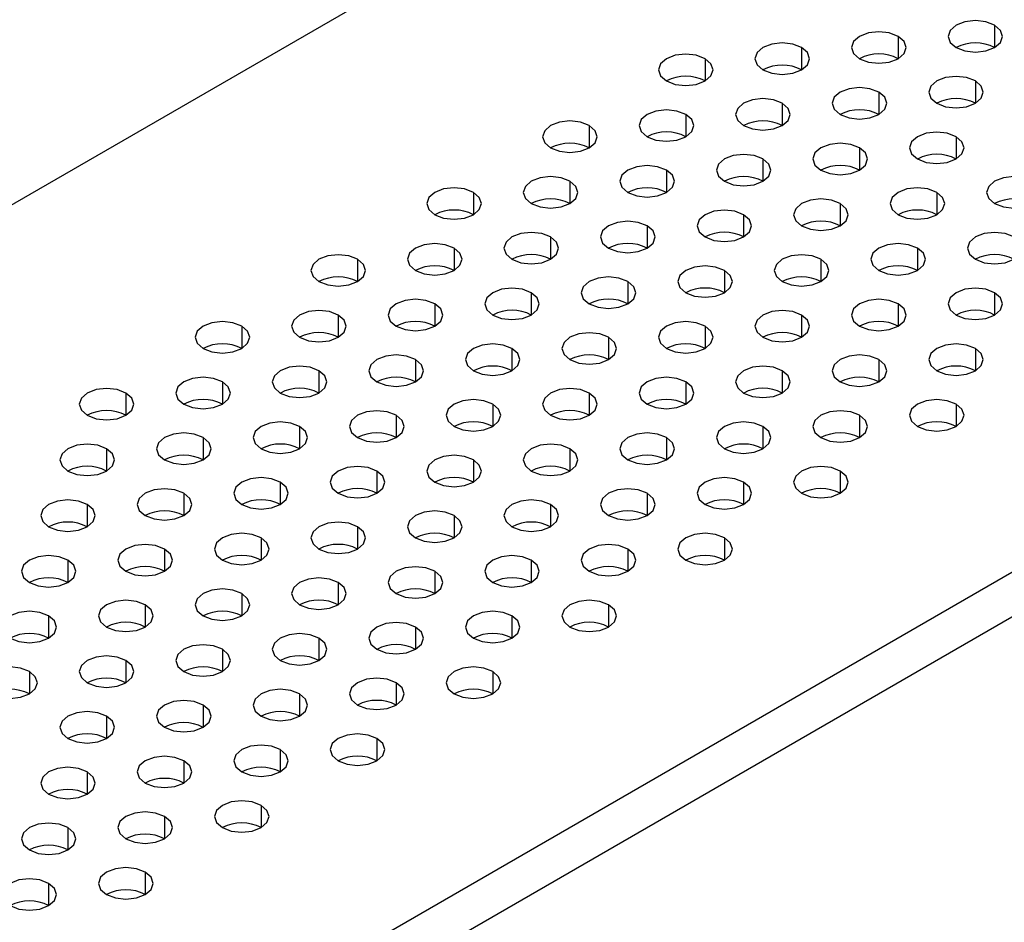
# Model space of a CAD drawing. Header units: millimetres. Extents: x 0 to 1118, y 0 to 864.
# Tile 277 of 438: x 961.04 to 964.65, y 676.1 to 679.4. Entities that reach past the tile are written whole.
import ezdxf

# ---------------------------------------------------------------- set-up
doc = ezdxf.new("R2010")
doc.units = ezdxf.units.MM

msp = doc.modelspace()

# ---------------------------------------------------------------- linework, layer by layer
at = {"color": 7, "linetype": 'Continuous', "lineweight": 25}
for p, q in [((1011.1121, 707.645), (936.1588, 664.3754)), ((1014.0395, 705.8734), (939.2276, 662.6854)), ((1014.1102, 705.7509), (939.2983, 662.5629))]:
    msp.add_line(p, q, dxfattribs=at)
at = {"color": 8, "linetype": 'Continuous', "lineweight": 25}
for p, q in [((964.6128, 679.381), (964.6128, 679.2993)), ((964.2592, 679.3401), (964.2592, 679.2585)), ((963.9057, 679.2993), (963.9057, 679.2177)), ((963.5521, 679.2585), (963.5521, 679.1769)), ((964.5421, 679.1769), (964.5421, 679.0952)), ((964.1885, 679.136), (964.1885, 679.0544)), ((963.835, 679.0952), (963.835, 679.0136)), ((963.4814, 679.0544), (963.4814, 678.9728)), ((963.1278, 679.0136), (963.1278, 678.9319)), ((964.4713, 678.9728), (964.4713, 678.8911)), ((964.1178, 678.9319), (964.1178, 678.8503)), ((963.7642, 678.8911), (963.7642, 678.8095)), ((963.4107, 678.8503), (963.4107, 678.7687)), ((963.0571, 678.8095), (963.0571, 678.7278)), ((962.7036, 678.7687), (962.7036, 678.687)), ((964.4006, 678.7687), (964.4006, 678.687)), ((964.0471, 678.7278), (964.0471, 678.6462)), ((963.6935, 678.687), (963.6935, 678.6054)), ((963.34, 678.6462), (963.34, 678.5646)), ((962.9864, 678.6054), (962.9864, 678.5237)), ((962.6329, 678.5646), (962.6329, 678.4829)), ((964.3299, 678.5646), (964.3299, 678.4829)), ((962.2793, 678.5237), (962.2793, 678.4421)), ((963.9764, 678.5237), (963.9764, 678.4421)), ((963.6228, 678.4829), (963.6228, 678.4013)), ((963.2693, 678.4421), (963.2693, 678.3605)), ((962.9157, 678.4013), (962.9157, 678.3196)), ((964.6128, 678.4013), (964.6128, 678.3196)), ((962.5622, 678.3605), (962.5622, 678.2788)), ((964.2592, 678.3605), (964.2592, 678.2788)), ((962.2086, 678.3196), (962.2086, 678.238)), ((963.9057, 678.3196), (963.9057, 678.238)), ((961.8551, 678.2788), (961.8551, 678.1972)), ((963.5521, 678.2788), (963.5521, 678.1972)), ((963.1986, 678.238), (963.1986, 678.1563)), ((962.845, 678.1972), (962.845, 678.1155)), ((964.5421, 678.1972), (964.5421, 678.1155)), ((962.4914, 678.1563), (962.4914, 678.0747)), ((964.1885, 678.1563), (964.1885, 678.0747)), ((962.1379, 678.1155), (962.1379, 678.0339)), ((963.835, 678.1155), (963.835, 678.0339)), ((961.7843, 678.0747), (961.7843, 677.9931)), ((963.4814, 678.0747), (963.4814, 677.9931)), ((961.4308, 678.0339), (961.4308, 677.9522)), ((963.1278, 678.0339), (963.1278, 677.9522)), ((962.7743, 677.9931), (962.7743, 677.9114)), ((964.4713, 677.9931), (964.4713, 677.9114)), ((962.4207, 677.9522), (962.4207, 677.8706)), ((964.1178, 677.9522), (964.1178, 677.8706)), ((962.0672, 677.9114), (962.0672, 677.8298)), ((963.7642, 677.9114), (963.7642, 677.8298)), ((961.7136, 677.8706), (961.7136, 677.789)), ((963.4107, 677.8706), (963.4107, 677.789)), ((961.3601, 677.8298), (961.3601, 677.7481)), ((963.0571, 677.8298), (963.0571, 677.7481)), ((962.7036, 677.789), (962.7036, 677.7073)), ((962.35, 677.7481), (962.35, 677.6665)), ((964.0471, 677.7481), (964.0471, 677.6665)), ((961.9965, 677.7073), (961.9965, 677.6257)), ((963.6935, 677.7073), (963.6935, 677.6257)), ((961.6429, 677.6665), (961.6429, 677.5849)), ((963.34, 677.6665), (963.34, 677.5849)), ((961.2894, 677.6257), (961.2894, 677.544)), ((962.9864, 677.6257), (962.9864, 677.544)), ((962.6329, 677.5849), (962.6329, 677.5032)), ((962.2793, 677.544), (962.2793, 677.4624)), ((961.9258, 677.5032), (961.9258, 677.4216)), ((963.6228, 677.5032), (963.6228, 677.4216)), ((961.5722, 677.4624), (961.5722, 677.3808)), ((963.2693, 677.4624), (963.2693, 677.3808)), ((961.2187, 677.4216), (961.2187, 677.3399)), ((962.9157, 677.4216), (962.9157, 677.3399)), ((962.5622, 677.3808), (962.5622, 677.2991)), ((962.2086, 677.3399), (962.2086, 677.2583)), ((961.8551, 677.2991), (961.8551, 677.2175)), ((961.5015, 677.2583), (961.5015, 677.1767)), ((963.1986, 677.2583), (963.1986, 677.1767)), ((961.1479, 677.2175), (961.1479, 677.1358)), ((962.845, 677.2175), (962.845, 677.1358)), ((962.4914, 677.1767), (962.4914, 677.095)), ((962.1379, 677.1358), (962.1379, 677.0542)), ((961.7843, 677.095), (961.7843, 677.0134)), ((961.4308, 677.0542), (961.4308, 676.9726)), ((961.0772, 677.0134), (961.0772, 676.9317)), ((962.7743, 677.0134), (962.7743, 676.9317)), ((962.4207, 676.9726), (962.4207, 676.8909)), ((962.0672, 676.9317), (962.0672, 676.8501)), ((961.7136, 676.8909), (961.7136, 676.8093)), ((961.3601, 676.8501), (961.3601, 676.7685)), ((962.35, 676.7685), (962.35, 676.6868)), ((961.9965, 676.7276), (961.9965, 676.646)), ((961.6429, 676.6868), (961.6429, 676.6052)), ((961.2894, 676.646), (961.2894, 676.5644)), ((961.9258, 676.5235), (961.9258, 676.4419)), ((961.5722, 676.4827), (961.5722, 676.4011)), ((961.2187, 676.4419), (961.2187, 676.3603)), ((961.5015, 676.2786), (961.5015, 676.197)), ((961.1479, 676.2378), (961.1479, 676.1561))]:
    msp.add_line(p, q, dxfattribs=at)
at = {"color": 7, "linetype": 'Continuous', "lineweight": 25, "flags": 128}
for points in [[(964.6128, 679.381), (964.5803, 679.3935), (964.5421, 679.3979), (964.5038, 679.3935), (964.4713, 679.381), (964.4497, 679.3622), (964.4421, 679.3401), (964.4497, 679.318), (964.4713, 679.2993)], [(964.4713, 679.2993), (964.5038, 679.2868), (964.5421, 679.2824), (964.5803, 679.2868), (964.6128, 679.2993), (964.6344, 679.318), (964.6421, 679.3401), (964.6344, 679.3622), (964.6128, 679.381)], [(964.2592, 679.3401), (964.2268, 679.3527), (964.1885, 679.357), (964.1502, 679.3527), (964.1178, 679.3401), (964.0961, 679.3214), (964.0885, 679.2993), (964.0961, 679.2772), (964.1178, 679.2585)], [(963.9057, 679.2993), (963.8732, 679.3118), (963.835, 679.3162), (963.7967, 679.3118), (963.7642, 679.2993), (963.7426, 679.2806), (963.735, 679.2585), (963.7426, 679.2364), (963.7642, 679.2177)], [(964.1178, 679.2585), (964.1502, 679.246), (964.1885, 679.2416), (964.2268, 679.246), (964.2592, 679.2585), (964.2809, 679.2772), (964.2885, 679.2993), (964.2809, 679.3214), (964.2592, 679.3401)], [(963.5521, 679.2585), (963.5197, 679.271), (963.4814, 679.2754), (963.4431, 679.271), (963.4107, 679.2585), (963.389, 679.2398), (963.3814, 679.2177), (963.389, 679.1956), (963.4107, 679.1769)], [(963.7642, 679.2177), (963.7967, 679.2052), (963.835, 679.2008), (963.8732, 679.2052), (963.9057, 679.2177), (963.9273, 679.2364), (963.935, 679.2585), (963.9273, 679.2806), (963.9057, 679.2993)], [(963.4107, 679.1769), (963.4431, 679.1643), (963.4814, 679.16), (963.5197, 679.1643), (963.5521, 679.1769), (963.5738, 679.1956), (963.5814, 679.2177), (963.5738, 679.2398), (963.5521, 679.2585)], [(964.5421, 679.1769), (964.5096, 679.1894), (964.4713, 679.1938), (964.4331, 679.1894), (964.4006, 679.1769), (964.379, 679.1581), (964.3713, 679.136), (964.379, 679.1139), (964.4006, 679.0952)], [(964.4006, 679.0952), (964.4331, 679.0827), (964.4713, 679.0783), (964.5096, 679.0827), (964.5421, 679.0952), (964.5637, 679.1139), (964.5713, 679.136), (964.5637, 679.1581), (964.5421, 679.1769)], [(964.1885, 679.136), (964.1561, 679.1486), (964.1178, 679.1529), (964.0795, 679.1486), (964.0471, 679.136), (964.0254, 679.1173), (964.0178, 679.0952), (964.0254, 679.0731), (964.0471, 679.0544)], [(964.0471, 679.0544), (964.0795, 679.0419), (964.1178, 679.0375), (964.1561, 679.0419), (964.1885, 679.0544), (964.2102, 679.0731), (964.2178, 679.0952), (964.2102, 679.1173), (964.1885, 679.136)], [(963.835, 679.0952), (963.8025, 679.1077), (963.7642, 679.1121), (963.726, 679.1077), (963.6935, 679.0952), (963.6719, 679.0765), (963.6642, 679.0544), (963.6719, 679.0323), (963.6935, 679.0136)], [(963.6935, 679.0136), (963.726, 679.0011), (963.7642, 678.9967), (963.8025, 679.0011), (963.835, 679.0136), (963.8566, 679.0323), (963.8642, 679.0544), (963.8566, 679.0765), (963.835, 679.0952)], [(963.4814, 679.0544), (963.449, 679.0669), (963.4107, 679.0713), (963.3724, 679.0669), (963.34, 679.0544), (963.3183, 679.0357), (963.3107, 679.0136), (963.3183, 678.9915), (963.34, 678.9728)], [(963.1278, 679.0136), (963.0954, 679.0261), (963.0571, 679.0305), (963.0189, 679.0261), (962.9864, 679.0136), (962.9647, 678.9948), (962.9571, 678.9728), (962.9647, 678.9507), (962.9864, 678.9319)], [(963.34, 678.9728), (963.3724, 678.9602), (963.4107, 678.9558), (963.449, 678.9602), (963.4814, 678.9728), (963.5031, 678.9915), (963.5107, 679.0136), (963.5031, 679.0357), (963.4814, 679.0544)], [(962.9864, 678.9319), (963.0189, 678.9194), (963.0571, 678.915), (963.0954, 678.9194), (963.1278, 678.9319), (963.1495, 678.9507), (963.1571, 678.9728), (963.1495, 678.9948), (963.1278, 679.0136)], [(964.4713, 678.9728), (964.4389, 678.9853), (964.4006, 678.9897), (964.3624, 678.9853), (964.3299, 678.9728), (964.3082, 678.954), (964.3006, 678.9319), (964.3082, 678.9098), (964.3299, 678.8911)], [(964.1178, 678.9319), (964.0854, 678.9445), (964.0471, 678.9488), (964.0088, 678.9445), (963.9764, 678.9319), (963.9547, 678.9132), (963.9471, 678.8911), (963.9547, 678.869), (963.9764, 678.8503)], [(964.3299, 678.8911), (964.3624, 678.8786), (964.4006, 678.8742), (964.4389, 678.8786), (964.4713, 678.8911), (964.493, 678.9098), (964.5006, 678.9319), (964.493, 678.954), (964.4713, 678.9728)], [(963.9764, 678.8503), (964.0088, 678.8378), (964.0471, 678.8334), (964.0854, 678.8378), (964.1178, 678.8503), (964.1395, 678.869), (964.1471, 678.8911), (964.1395, 678.9132), (964.1178, 678.9319)], [(963.7642, 678.8911), (963.7318, 678.9036), (963.6935, 678.908), (963.6553, 678.9036), (963.6228, 678.8911), (963.6011, 678.8724), (963.5935, 678.8503), (963.6011, 678.8282), (963.6228, 678.8095)], [(963.6228, 678.8095), (963.6553, 678.797), (963.6935, 678.7926), (963.7318, 678.797), (963.7642, 678.8095), (963.7859, 678.8282), (963.7935, 678.8503), (963.7859, 678.8724), (963.7642, 678.8911)], [(963.4107, 678.8503), (963.3782, 678.8628), (963.34, 678.8672), (963.3017, 678.8628), (963.2693, 678.8503), (963.2476, 678.8316), (963.24, 678.8095), (963.2476, 678.7874), (963.2693, 678.7687)], [(963.2693, 678.7687), (963.3017, 678.7561), (963.34, 678.7517), (963.3782, 678.7561), (963.4107, 678.7687), (963.4324, 678.7874), (963.44, 678.8095), (963.4324, 678.8316), (963.4107, 678.8503)], [(963.0571, 678.8095), (963.0247, 678.822), (962.9864, 678.8264), (962.9482, 678.822), (962.9157, 678.8095), (962.894, 678.7907), (962.8864, 678.7687), (962.894, 678.7466), (962.9157, 678.7278)], [(962.9157, 678.7278), (962.9482, 678.7153), (962.9864, 678.7109), (963.0247, 678.7153), (963.0571, 678.7278), (963.0788, 678.7466), (963.0864, 678.7687), (963.0788, 678.7907), (963.0571, 678.8095)], [(964.7542, 678.8095), (964.7217, 678.822), (964.6835, 678.8264), (964.6452, 678.822), (964.6128, 678.8095), (964.5911, 678.7907), (964.5835, 678.7687), (964.5911, 678.7466), (964.6128, 678.7278)], [(964.6128, 678.7278), (964.6452, 678.7153), (964.6835, 678.7109), (964.7217, 678.7153), (964.7542, 678.7278), (964.7759, 678.7466), (964.7835, 678.7687), (964.7759, 678.7907), (964.7542, 678.8095)], [(962.7036, 678.7687), (962.6711, 678.7812), (962.6329, 678.7856), (962.5946, 678.7812), (962.5622, 678.7687), (962.5405, 678.7499), (962.5329, 678.7278), (962.5405, 678.7057), (962.5622, 678.687)], [(962.5622, 678.687), (962.5946, 678.6745), (962.6329, 678.6701), (962.6711, 678.6745), (962.7036, 678.687), (962.7253, 678.7057), (962.7329, 678.7278), (962.7253, 678.7499), (962.7036, 678.7687)], [(964.4006, 678.7687), (964.3682, 678.7812), (964.3299, 678.7856), (964.2917, 678.7812), (964.2592, 678.7687), (964.2375, 678.7499), (964.2299, 678.7278), (964.2375, 678.7057), (964.2592, 678.687)], [(964.2592, 678.687), (964.2917, 678.6745), (964.3299, 678.6701), (964.3682, 678.6745), (964.4006, 678.687), (964.4223, 678.7057), (964.4299, 678.7278), (964.4223, 678.7499), (964.4006, 678.7687)], [(964.0471, 678.7278), (964.0146, 678.7403), (963.9764, 678.7447), (963.9381, 678.7403), (963.9057, 678.7278), (963.884, 678.7091), (963.8764, 678.687), (963.884, 678.6649), (963.9057, 678.6462)], [(963.6935, 678.687), (963.6611, 678.6995), (963.6228, 678.7039), (963.5846, 678.6995), (963.5521, 678.687), (963.5304, 678.6683), (963.5228, 678.6462), (963.5304, 678.6241), (963.5521, 678.6054)], [(963.9057, 678.6462), (963.9381, 678.6337), (963.9764, 678.6293), (964.0146, 678.6337), (964.0471, 678.6462), (964.0688, 678.6649), (964.0764, 678.687), (964.0688, 678.7091), (964.0471, 678.7278)], [(963.34, 678.6462), (963.3075, 678.6587), (963.2693, 678.6631), (963.231, 678.6587), (963.1986, 678.6462), (963.1769, 678.6275), (963.1693, 678.6054), (963.1769, 678.5833), (963.1986, 678.5646)], [(963.5521, 678.6054), (963.5846, 678.5929), (963.6228, 678.5885), (963.6611, 678.5929), (963.6935, 678.6054), (963.7152, 678.6241), (963.7228, 678.6462), (963.7152, 678.6683), (963.6935, 678.687)], [(963.1986, 678.5646), (963.231, 678.552), (963.2693, 678.5476), (963.3075, 678.552), (963.34, 678.5646), (963.3617, 678.5833), (963.3693, 678.6054), (963.3617, 678.6275), (963.34, 678.6462)], [(962.9864, 678.6054), (962.954, 678.6179), (962.9157, 678.6223), (962.8774, 678.6179), (962.845, 678.6054), (962.8233, 678.5866), (962.8157, 678.5646), (962.8233, 678.5425), (962.845, 678.5237)], [(962.845, 678.5237), (962.8774, 678.5112), (962.9157, 678.5068), (962.954, 678.5112), (962.9864, 678.5237), (963.0081, 678.5425), (963.0157, 678.5646), (963.0081, 678.5866), (962.9864, 678.6054)], [(964.6835, 678.6054), (964.651, 678.6179), (964.6128, 678.6223), (964.5745, 678.6179), (964.5421, 678.6054), (964.5204, 678.5866), (964.5128, 678.5646), (964.5204, 678.5425), (964.5421, 678.5237)], [(964.5421, 678.5237), (964.5745, 678.5112), (964.6128, 678.5068), (964.651, 678.5112), (964.6835, 678.5237), (964.7052, 678.5425), (964.7128, 678.5646), (964.7052, 678.5866), (964.6835, 678.6054)], [(962.6329, 678.5646), (962.6004, 678.5771), (962.5622, 678.5815), (962.5239, 678.5771), (962.4914, 678.5646), (962.4698, 678.5458), (962.4622, 678.5237), (962.4698, 678.5016), (962.4914, 678.4829)], [(962.4914, 678.4829), (962.5239, 678.4704), (962.5622, 678.466), (962.6004, 678.4704), (962.6329, 678.4829), (962.6545, 678.5016), (962.6622, 678.5237), (962.6545, 678.5458), (962.6329, 678.5646)], [(964.3299, 678.5646), (964.2975, 678.5771), (964.2592, 678.5815), (964.2209, 678.5771), (964.1885, 678.5646), (964.1668, 678.5458), (964.1592, 678.5237), (964.1668, 678.5016), (964.1885, 678.4829)], [(964.1885, 678.4829), (964.2209, 678.4704), (964.2592, 678.466), (964.2975, 678.4704), (964.3299, 678.4829), (964.3516, 678.5016), (964.3592, 678.5237), (964.3516, 678.5458), (964.3299, 678.5646)], [(962.2793, 678.5237), (962.2469, 678.5362), (962.2086, 678.5406), (962.1703, 678.5362), (962.1379, 678.5237), (962.1162, 678.505), (962.1086, 678.4829), (962.1162, 678.4608), (962.1379, 678.4421)], [(962.1379, 678.4421), (962.1703, 678.4296), (962.2086, 678.4252), (962.2469, 678.4296), (962.2793, 678.4421), (962.301, 678.4608), (962.3086, 678.4829), (962.301, 678.505), (962.2793, 678.5237)], [(963.9764, 678.5237), (963.9439, 678.5362), (963.9057, 678.5406), (963.8674, 678.5362), (963.835, 678.5237), (963.8133, 678.505), (963.8057, 678.4829), (963.8133, 678.4608), (963.835, 678.4421)], [(963.835, 678.4421), (963.8674, 678.4296), (963.9057, 678.4252), (963.9439, 678.4296), (963.9764, 678.4421), (963.998, 678.4608), (964.0057, 678.4829), (963.998, 678.505), (963.9764, 678.5237)], [(963.6228, 678.4829), (963.5904, 678.4954), (963.5521, 678.4998), (963.5138, 678.4954), (963.4814, 678.4829), (963.4597, 678.4642), (963.4521, 678.4421), (963.4597, 678.42), (963.4814, 678.4013)], [(963.4814, 678.4013), (963.5138, 678.3888), (963.5521, 678.3844), (963.5904, 678.3888), (963.6228, 678.4013), (963.6445, 678.42), (963.6521, 678.4421), (963.6445, 678.4642), (963.6228, 678.4829)], [(963.2693, 678.4421), (963.2368, 678.4546), (963.1986, 678.459), (963.1603, 678.4546), (963.1278, 678.4421), (963.1062, 678.4234), (963.0986, 678.4013), (963.1062, 678.3792), (963.1278, 678.3605)], [(962.9157, 678.4013), (962.8833, 678.4138), (962.845, 678.4182), (962.8067, 678.4138), (962.7743, 678.4013), (962.7526, 678.3825), (962.745, 678.3605), (962.7526, 678.3384), (962.7743, 678.3196)], [(963.1278, 678.3605), (963.1603, 678.3479), (963.1986, 678.3435), (963.2368, 678.3479), (963.2693, 678.3605), (963.2909, 678.3792), (963.2986, 678.4013), (963.2909, 678.4234), (963.2693, 678.4421)], [(964.6128, 678.4013), (964.5803, 678.4138), (964.5421, 678.4182), (964.5038, 678.4138), (964.4713, 678.4013), (964.4497, 678.3825), (964.4421, 678.3605), (964.4497, 678.3384), (964.4713, 678.3196)], [(962.5622, 678.3605), (962.5297, 678.373), (962.4914, 678.3774), (962.4532, 678.373), (962.4207, 678.3605), (962.3991, 678.3417), (962.3914, 678.3196), (962.3991, 678.2975), (962.4207, 678.2788)], [(962.7743, 678.3196), (962.8067, 678.3071), (962.845, 678.3027), (962.8833, 678.3071), (962.9157, 678.3196), (962.9374, 678.3384), (962.945, 678.3605), (962.9374, 678.3825), (962.9157, 678.4013)], [(964.2592, 678.3605), (964.2268, 678.373), (964.1885, 678.3774), (964.1502, 678.373), (964.1178, 678.3605), (964.0961, 678.3417), (964.0885, 678.3196), (964.0961, 678.2975), (964.1178, 678.2788)], [(964.4713, 678.3196), (964.5038, 678.3071), (964.5421, 678.3027), (964.5803, 678.3071), (964.6128, 678.3196), (964.6344, 678.3384), (964.6421, 678.3605), (964.6344, 678.3825), (964.6128, 678.4013)], [(962.2086, 678.3196), (962.1762, 678.3321), (962.1379, 678.3365), (962.0996, 678.3321), (962.0672, 678.3196), (962.0455, 678.3009), (962.0379, 678.2788), (962.0455, 678.2567), (962.0672, 678.238)], [(962.4207, 678.2788), (962.4532, 678.2663), (962.4914, 678.2619), (962.5297, 678.2663), (962.5622, 678.2788), (962.5838, 678.2975), (962.5914, 678.3196), (962.5838, 678.3417), (962.5622, 678.3605)], [(963.9057, 678.3196), (963.8732, 678.3321), (963.835, 678.3365), (963.7967, 678.3321), (963.7642, 678.3196), (963.7426, 678.3009), (963.735, 678.2788), (963.7426, 678.2567), (963.7642, 678.238)], [(964.1178, 678.2788), (964.1502, 678.2663), (964.1885, 678.2619), (964.2268, 678.2663), (964.2592, 678.2788), (964.2809, 678.2975), (964.2885, 678.3196), (964.2809, 678.3417), (964.2592, 678.3605)], [(962.0672, 678.238), (962.0996, 678.2255), (962.1379, 678.2211), (962.1762, 678.2255), (962.2086, 678.238), (962.2303, 678.2567), (962.2379, 678.2788), (962.2303, 678.3009), (962.2086, 678.3196)], [(963.7642, 678.238), (963.7967, 678.2255), (963.835, 678.2211), (963.8732, 678.2255), (963.9057, 678.238), (963.9273, 678.2567), (963.935, 678.2788), (963.9273, 678.3009), (963.9057, 678.3196)], [(961.8551, 678.2788), (961.8226, 678.2913), (961.7843, 678.2957), (961.7461, 678.2913), (961.7136, 678.2788), (961.692, 678.2601), (961.6843, 678.238), (961.692, 678.2159), (961.7136, 678.1972)], [(961.7136, 678.1972), (961.7461, 678.1847), (961.7843, 678.1803), (961.8226, 678.1847), (961.8551, 678.1972), (961.8767, 678.2159), (961.8843, 678.238), (961.8767, 678.2601), (961.8551, 678.2788)], [(963.5521, 678.2788), (963.5197, 678.2913), (963.4814, 678.2957), (963.4431, 678.2913), (963.4107, 678.2788), (963.389, 678.2601), (963.3814, 678.238), (963.389, 678.2159), (963.4107, 678.1972)], [(963.4107, 678.1972), (963.4431, 678.1847), (963.4814, 678.1803), (963.5197, 678.1847), (963.5521, 678.1972), (963.5738, 678.2159), (963.5814, 678.238), (963.5738, 678.2601), (963.5521, 678.2788)], [(963.1986, 678.238), (963.1661, 678.2505), (963.1278, 678.2549), (963.0896, 678.2505), (963.0571, 678.238), (963.0355, 678.2193), (963.0278, 678.1972), (963.0355, 678.1751), (963.0571, 678.1563)], [(963.0571, 678.1563), (963.0896, 678.1438), (963.1278, 678.1394), (963.1661, 678.1438), (963.1986, 678.1563), (963.2202, 678.1751), (963.2278, 678.1972), (963.2202, 678.2193), (963.1986, 678.238)], [(962.845, 678.1972), (962.8126, 678.2097), (962.7743, 678.2141), (962.736, 678.2097), (962.7036, 678.1972), (962.6819, 678.1784), (962.6743, 678.1563), (962.6819, 678.1343), (962.7036, 678.1155)], [(962.7036, 678.1155), (962.736, 678.103), (962.7743, 678.0986), (962.8126, 678.103), (962.845, 678.1155), (962.8667, 678.1343), (962.8743, 678.1563), (962.8667, 678.1784), (962.845, 678.1972)], [(964.5421, 678.1972), (964.5096, 678.2097), (964.4713, 678.2141), (964.4331, 678.2097), (964.4006, 678.1972), (964.379, 678.1784), (964.3713, 678.1563), (964.379, 678.1343), (964.4006, 678.1155)], [(964.4006, 678.1155), (964.4331, 678.103), (964.4713, 678.0986), (964.5096, 678.103), (964.5421, 678.1155), (964.5637, 678.1343), (964.5713, 678.1563), (964.5637, 678.1784), (964.5421, 678.1972)], [(962.4914, 678.1563), (962.459, 678.1689), (962.4207, 678.1733), (962.3825, 678.1689), (962.35, 678.1563), (962.3283, 678.1376), (962.3207, 678.1155), (962.3283, 678.0934), (962.35, 678.0747)], [(962.35, 678.0747), (962.3825, 678.0622), (962.4207, 678.0578), (962.459, 678.0622), (962.4914, 678.0747), (962.5131, 678.0934), (962.5207, 678.1155), (962.5131, 678.1376), (962.4914, 678.1563)], [(964.1885, 678.1563), (964.1561, 678.1689), (964.1178, 678.1733), (964.0795, 678.1689), (964.0471, 678.1563), (964.0254, 678.1376), (964.0178, 678.1155), (964.0254, 678.0934), (964.0471, 678.0747)], [(964.0471, 678.0747), (964.0795, 678.0622), (964.1178, 678.0578), (964.1561, 678.0622), (964.1885, 678.0747), (964.2102, 678.0934), (964.2178, 678.1155), (964.2102, 678.1376), (964.1885, 678.1563)], [(962.1379, 678.1155), (962.1055, 678.128), (962.0672, 678.1324), (962.0289, 678.128), (961.9965, 678.1155), (961.9748, 678.0968), (961.9672, 678.0747), (961.9748, 678.0526), (961.9965, 678.0339)], [(963.835, 678.1155), (963.8025, 678.128), (963.7642, 678.1324), (963.726, 678.128), (963.6935, 678.1155), (963.6719, 678.0968), (963.6642, 678.0747), (963.6719, 678.0526), (963.6935, 678.0339)], [(961.7843, 678.0747), (961.7519, 678.0872), (961.7136, 678.0916), (961.6754, 678.0872), (961.6429, 678.0747), (961.6212, 678.056), (961.6136, 678.0339), (961.6212, 678.0118), (961.6429, 677.9931)], [(961.9965, 678.0339), (962.0289, 678.0214), (962.0672, 678.017), (962.1055, 678.0214), (962.1379, 678.0339), (962.1596, 678.0526), (962.1672, 678.0747), (962.1596, 678.0968), (962.1379, 678.1155)], [(963.4814, 678.0747), (963.449, 678.0872), (963.4107, 678.0916), (963.3724, 678.0872), (963.34, 678.0747), (963.3183, 678.056), (963.3107, 678.0339), (963.3183, 678.0118), (963.34, 677.9931)], [(963.6935, 678.0339), (963.726, 678.0214), (963.7642, 678.017), (963.8025, 678.0214), (963.835, 678.0339), (963.8566, 678.0526), (963.8642, 678.0747), (963.8566, 678.0968), (963.835, 678.1155)], [(961.4308, 678.0339), (961.3983, 678.0464), (961.3601, 678.0508), (961.3218, 678.0464), (961.2894, 678.0339), (961.2677, 678.0152), (961.2601, 677.9931), (961.2677, 677.971), (961.2894, 677.9522)], [(961.6429, 677.9931), (961.6754, 677.9806), (961.7136, 677.9762), (961.7519, 677.9806), (961.7843, 677.9931), (961.806, 678.0118), (961.8136, 678.0339), (961.806, 678.056), (961.7843, 678.0747)], [(963.1278, 678.0339), (963.0954, 678.0464), (963.0571, 678.0508), (963.0189, 678.0464), (962.9864, 678.0339), (962.9647, 678.0152), (962.9571, 677.9931), (962.9647, 677.971), (962.9864, 677.9522)], [(963.34, 677.9931), (963.3724, 677.9806), (963.4107, 677.9762), (963.449, 677.9806), (963.4814, 677.9931), (963.5031, 678.0118), (963.5107, 678.0339), (963.5031, 678.056), (963.4814, 678.0747)], [(961.2894, 677.9522), (961.3218, 677.9397), (961.3601, 677.9353), (961.3983, 677.9397), (961.4308, 677.9522), (961.4525, 677.971), (961.4601, 677.9931), (961.4525, 678.0152), (961.4308, 678.0339)], [(962.9864, 677.9522), (963.0189, 677.9397), (963.0571, 677.9353), (963.0954, 677.9397), (963.1278, 677.9522), (963.1495, 677.971), (963.1571, 677.9931), (963.1495, 678.0152), (963.1278, 678.0339)], [(962.7743, 677.9931), (962.7418, 678.0056), (962.7036, 678.01), (962.6653, 678.0056), (962.6329, 677.9931), (962.6112, 677.9743), (962.6036, 677.9522), (962.6112, 677.9302), (962.6329, 677.9114)], [(962.6329, 677.9114), (962.6653, 677.8989), (962.7036, 677.8945), (962.7418, 677.8989), (962.7743, 677.9114), (962.796, 677.9302), (962.8036, 677.9522), (962.796, 677.9743), (962.7743, 677.9931)], [(964.4713, 677.9931), (964.4389, 678.0056), (964.4006, 678.01), (964.3624, 678.0056), (964.3299, 677.9931), (964.3082, 677.9743), (964.3006, 677.9522), (964.3082, 677.9302), (964.3299, 677.9114)], [(964.3299, 677.9114), (964.3624, 677.8989), (964.4006, 677.8945), (964.4389, 677.8989), (964.4713, 677.9114), (964.493, 677.9302), (964.5006, 677.9522), (964.493, 677.9743), (964.4713, 677.9931)], [(962.4207, 677.9522), (962.3883, 677.9648), (962.35, 677.9692), (962.3118, 677.9648), (962.2793, 677.9522), (962.2576, 677.9335), (962.25, 677.9114), (962.2576, 677.8893), (962.2793, 677.8706)], [(962.2793, 677.8706), (962.3118, 677.8581), (962.35, 677.8537), (962.3883, 677.8581), (962.4207, 677.8706), (962.4424, 677.8893), (962.45, 677.9114), (962.4424, 677.9335), (962.4207, 677.9522)], [(964.1178, 677.9522), (964.0854, 677.9648), (964.0471, 677.9692), (964.0088, 677.9648), (963.9764, 677.9522), (963.9547, 677.9335), (963.9471, 677.9114), (963.9547, 677.8893), (963.9764, 677.8706)], [(963.9764, 677.8706), (964.0088, 677.8581), (964.0471, 677.8537), (964.0854, 677.8581), (964.1178, 677.8706), (964.1395, 677.8893), (964.1471, 677.9114), (964.1395, 677.9335), (964.1178, 677.9522)], [(962.0672, 677.9114), (962.0347, 677.9239), (961.9965, 677.9283), (961.9582, 677.9239), (961.9258, 677.9114), (961.9041, 677.8927), (961.8965, 677.8706), (961.9041, 677.8485), (961.9258, 677.8298)], [(961.9258, 677.8298), (961.9582, 677.8173), (961.9965, 677.8129), (962.0347, 677.8173), (962.0672, 677.8298), (962.0889, 677.8485), (962.0965, 677.8706), (962.0889, 677.8927), (962.0672, 677.9114)], [(963.7642, 677.9114), (963.7318, 677.9239), (963.6935, 677.9283), (963.6553, 677.9239), (963.6228, 677.9114), (963.6011, 677.8927), (963.5935, 677.8706), (963.6011, 677.8485), (963.6228, 677.8298)], [(963.6228, 677.8298), (963.6553, 677.8173), (963.6935, 677.8129), (963.7318, 677.8173), (963.7642, 677.8298), (963.7859, 677.8485), (963.7935, 677.8706), (963.7859, 677.8927), (963.7642, 677.9114)], [(961.7136, 677.8706), (961.6812, 677.8831), (961.6429, 677.8875), (961.6047, 677.8831), (961.5722, 677.8706), (961.5505, 677.8519), (961.5429, 677.8298), (961.5505, 677.8077), (961.5722, 677.789)], [(961.5722, 677.789), (961.6047, 677.7765), (961.6429, 677.7721), (961.6812, 677.7765), (961.7136, 677.789), (961.7353, 677.8077), (961.7429, 677.8298), (961.7353, 677.8519), (961.7136, 677.8706)], [(963.4107, 677.8706), (963.3782, 677.8831), (963.34, 677.8875), (963.3017, 677.8831), (963.2693, 677.8706), (963.2476, 677.8519), (963.24, 677.8298), (963.2476, 677.8077), (963.2693, 677.789)], [(963.2693, 677.789), (963.3017, 677.7765), (963.34, 677.7721), (963.3782, 677.7765), (963.4107, 677.789), (963.4324, 677.8077), (963.44, 677.8298), (963.4324, 677.8519), (963.4107, 677.8706)], [(961.3601, 677.8298), (961.3276, 677.8423), (961.2894, 677.8467), (961.2511, 677.8423), (961.2187, 677.8298), (961.197, 677.8111), (961.1894, 677.789), (961.197, 677.7669), (961.2187, 677.7481)], [(961.2187, 677.7481), (961.2511, 677.7356), (961.2894, 677.7312), (961.3276, 677.7356), (961.3601, 677.7481), (961.3818, 677.7669), (961.3894, 677.789), (961.3818, 677.8111), (961.3601, 677.8298)], [(963.0571, 677.8298), (963.0247, 677.8423), (962.9864, 677.8467), (962.9482, 677.8423), (962.9157, 677.8298), (962.894, 677.8111), (962.8864, 677.789), (962.894, 677.7669), (962.9157, 677.7481)], [(962.9157, 677.7481), (962.9482, 677.7356), (962.9864, 677.7312), (963.0247, 677.7356), (963.0571, 677.7481), (963.0788, 677.7669), (963.0864, 677.789), (963.0788, 677.8111), (963.0571, 677.8298)], [(962.7036, 677.789), (962.6711, 677.8015), (962.6329, 677.8059), (962.5946, 677.8015), (962.5622, 677.789), (962.5405, 677.7702), (962.5329, 677.7481), (962.5405, 677.7261), (962.5622, 677.7073)], [(962.35, 677.7481), (962.3176, 677.7607), (962.2793, 677.7651), (962.241, 677.7607), (962.2086, 677.7481), (962.1869, 677.7294), (962.1793, 677.7073), (962.1869, 677.6852), (962.2086, 677.6665)], [(962.5622, 677.7073), (962.5946, 677.6948), (962.6329, 677.6904), (962.6711, 677.6948), (962.7036, 677.7073), (962.7253, 677.7261), (962.7329, 677.7481), (962.7253, 677.7702), (962.7036, 677.789)], [(964.0471, 677.7481), (964.0146, 677.7607), (963.9764, 677.7651), (963.9381, 677.7607), (963.9057, 677.7481), (963.884, 677.7294), (963.8764, 677.7073), (963.884, 677.6852), (963.9057, 677.6665)], [(961.9965, 677.7073), (961.964, 677.7198), (961.9258, 677.7242), (961.8875, 677.7198), (961.8551, 677.7073), (961.8334, 677.6886), (961.8258, 677.6665), (961.8334, 677.6444), (961.8551, 677.6257)], [(962.2086, 677.6665), (962.241, 677.654), (962.2793, 677.6496), (962.3176, 677.654), (962.35, 677.6665), (962.3717, 677.6852), (962.3793, 677.7073), (962.3717, 677.7294), (962.35, 677.7481)], [(963.6935, 677.7073), (963.6611, 677.7198), (963.6228, 677.7242), (963.5846, 677.7198), (963.5521, 677.7073), (963.5304, 677.6886), (963.5228, 677.6665), (963.5304, 677.6444), (963.5521, 677.6257)], [(963.9057, 677.6665), (963.9381, 677.654), (963.9764, 677.6496), (964.0146, 677.654), (964.0471, 677.6665), (964.0688, 677.6852), (964.0764, 677.7073), (964.0688, 677.7294), (964.0471, 677.7481)], [(961.8551, 677.6257), (961.8875, 677.6132), (961.9258, 677.6088), (961.964, 677.6132), (961.9965, 677.6257), (962.0182, 677.6444), (962.0258, 677.6665), (962.0182, 677.6886), (961.9965, 677.7073)], [(963.5521, 677.6257), (963.5846, 677.6132), (963.6228, 677.6088), (963.6611, 677.6132), (963.6935, 677.6257), (963.7152, 677.6444), (963.7228, 677.6665), (963.7152, 677.6886), (963.6935, 677.7073)], [(961.6429, 677.6665), (961.6105, 677.679), (961.5722, 677.6834), (961.5339, 677.679), (961.5015, 677.6665), (961.4798, 677.6478), (961.4722, 677.6257), (961.4798, 677.6036), (961.5015, 677.5849)], [(961.5015, 677.5849), (961.5339, 677.5724), (961.5722, 677.568), (961.6105, 677.5724), (961.6429, 677.5849), (961.6646, 677.6036), (961.6722, 677.6257), (961.6646, 677.6478), (961.6429, 677.6665)], [(963.34, 677.6665), (963.3075, 677.679), (963.2693, 677.6834), (963.231, 677.679), (963.1986, 677.6665), (963.1769, 677.6478), (963.1693, 677.6257), (963.1769, 677.6036), (963.1986, 677.5849)], [(963.1986, 677.5849), (963.231, 677.5724), (963.2693, 677.568), (963.3075, 677.5724), (963.34, 677.5849), (963.3617, 677.6036), (963.3693, 677.6257), (963.3617, 677.6478), (963.34, 677.6665)], [(961.2894, 677.6257), (961.2569, 677.6382), (961.2187, 677.6426), (961.1804, 677.6382), (961.1479, 677.6257), (961.1263, 677.607), (961.1187, 677.5849), (961.1263, 677.5628), (961.1479, 677.544)], [(961.1479, 677.544), (961.1804, 677.5315), (961.2187, 677.5271), (961.2569, 677.5315), (961.2894, 677.544), (961.311, 677.5628), (961.3187, 677.5849), (961.311, 677.607), (961.2894, 677.6257)], [(962.9864, 677.6257), (962.954, 677.6382), (962.9157, 677.6426), (962.8774, 677.6382), (962.845, 677.6257), (962.8233, 677.607), (962.8157, 677.5849), (962.8233, 677.5628), (962.845, 677.544)], [(962.845, 677.544), (962.8774, 677.5315), (962.9157, 677.5271), (962.954, 677.5315), (962.9864, 677.544), (963.0081, 677.5628), (963.0157, 677.5849), (963.0081, 677.607), (962.9864, 677.6257)], [(962.6329, 677.5849), (962.6004, 677.5974), (962.5622, 677.6018), (962.5239, 677.5974), (962.4914, 677.5849), (962.4698, 677.5661), (962.4622, 677.544), (962.4698, 677.522), (962.4914, 677.5032)], [(962.4914, 677.5032), (962.5239, 677.4907), (962.5622, 677.4863), (962.6004, 677.4907), (962.6329, 677.5032), (962.6545, 677.522), (962.6622, 677.544), (962.6545, 677.5661), (962.6329, 677.5849)], [(962.2793, 677.544), (962.2469, 677.5566), (962.2086, 677.561), (962.1703, 677.5566), (962.1379, 677.544), (962.1162, 677.5253), (962.1086, 677.5032), (962.1162, 677.4811), (962.1379, 677.4624)], [(962.1379, 677.4624), (962.1703, 677.4499), (962.2086, 677.4455), (962.2469, 677.4499), (962.2793, 677.4624), (962.301, 677.4811), (962.3086, 677.5032), (962.301, 677.5253), (962.2793, 677.544)], [(961.9258, 677.5032), (961.8933, 677.5157), (961.8551, 677.5201), (961.8168, 677.5157), (961.7843, 677.5032), (961.7627, 677.4845), (961.7551, 677.4624), (961.7627, 677.4403), (961.7843, 677.4216)], [(963.6228, 677.5032), (963.5904, 677.5157), (963.5521, 677.5201), (963.5138, 677.5157), (963.4814, 677.5032), (963.4597, 677.4845), (963.4521, 677.4624), (963.4597, 677.4403), (963.4814, 677.4216)], [(961.5722, 677.4624), (961.5398, 677.4749), (961.5015, 677.4793), (961.4632, 677.4749), (961.4308, 677.4624), (961.4091, 677.4437), (961.4015, 677.4216), (961.4091, 677.3995), (961.4308, 677.3808)], [(961.7843, 677.4216), (961.8168, 677.4091), (961.8551, 677.4047), (961.8933, 677.4091), (961.9258, 677.4216), (961.9474, 677.4403), (961.9551, 677.4624), (961.9474, 677.4845), (961.9258, 677.5032)], [(963.2693, 677.4624), (963.2368, 677.4749), (963.1986, 677.4793), (963.1603, 677.4749), (963.1278, 677.4624), (963.1062, 677.4437), (963.0986, 677.4216), (963.1062, 677.3995), (963.1278, 677.3808)], [(963.4814, 677.4216), (963.5138, 677.4091), (963.5521, 677.4047), (963.5904, 677.4091), (963.6228, 677.4216), (963.6445, 677.4403), (963.6521, 677.4624), (963.6445, 677.4845), (963.6228, 677.5032)], [(961.2187, 677.4216), (961.1862, 677.4341), (961.1479, 677.4385), (961.1097, 677.4341), (961.0772, 677.4216), (961.0556, 677.4029), (961.0479, 677.3808), (961.0556, 677.3587), (961.0772, 677.3399)], [(961.4308, 677.3808), (961.4632, 677.3682), (961.5015, 677.3639), (961.5398, 677.3682), (961.5722, 677.3808), (961.5939, 677.3995), (961.6015, 677.4216), (961.5939, 677.4437), (961.5722, 677.4624)], [(962.9157, 677.4216), (962.8833, 677.4341), (962.845, 677.4385), (962.8067, 677.4341), (962.7743, 677.4216), (962.7526, 677.4029), (962.745, 677.3808), (962.7526, 677.3587), (962.7743, 677.3399)], [(963.1278, 677.3808), (963.1603, 677.3682), (963.1986, 677.3639), (963.2368, 677.3682), (963.2693, 677.3808), (963.2909, 677.3995), (963.2986, 677.4216), (963.2909, 677.4437), (963.2693, 677.4624)], [(961.0772, 677.3399), (961.1097, 677.3274), (961.1479, 677.323), (961.1862, 677.3274), (961.2187, 677.3399), (961.2403, 677.3587), (961.2479, 677.3808), (961.2403, 677.4029), (961.2187, 677.4216)], [(962.5622, 677.3808), (962.5297, 677.3933), (962.4914, 677.3977), (962.4532, 677.3933), (962.4207, 677.3808), (962.3991, 677.362), (962.3914, 677.3399), (962.3991, 677.3178), (962.4207, 677.2991)], [(962.7743, 677.3399), (962.8067, 677.3274), (962.845, 677.323), (962.8833, 677.3274), (962.9157, 677.3399), (962.9374, 677.3587), (962.945, 677.3808), (962.9374, 677.4029), (962.9157, 677.4216)], [(962.4207, 677.2991), (962.4532, 677.2866), (962.4914, 677.2822), (962.5297, 677.2866), (962.5622, 677.2991), (962.5838, 677.3178), (962.5914, 677.3399), (962.5838, 677.362), (962.5622, 677.3808)], [(962.2086, 677.3399), (962.1762, 677.3525), (962.1379, 677.3568), (962.0996, 677.3525), (962.0672, 677.3399), (962.0455, 677.3212), (962.0379, 677.2991), (962.0455, 677.277), (962.0672, 677.2583)], [(962.0672, 677.2583), (962.0996, 677.2458), (962.1379, 677.2414), (962.1762, 677.2458), (962.2086, 677.2583), (962.2303, 677.277), (962.2379, 677.2991), (962.2303, 677.3212), (962.2086, 677.3399)], [(961.8551, 677.2991), (961.8226, 677.3116), (961.7843, 677.316), (961.7461, 677.3116), (961.7136, 677.2991), (961.692, 677.2804), (961.6843, 677.2583), (961.692, 677.2362), (961.7136, 677.2175)], [(961.7136, 677.2175), (961.7461, 677.205), (961.7843, 677.2006), (961.8226, 677.205), (961.8551, 677.2175), (961.8767, 677.2362), (961.8843, 677.2583), (961.8767, 677.2804), (961.8551, 677.2991)], [(961.5015, 677.2583), (961.4691, 677.2708), (961.4308, 677.2752), (961.3925, 677.2708), (961.3601, 677.2583), (961.3384, 677.2396), (961.3308, 677.2175), (961.3384, 677.1954), (961.3601, 677.1767)], [(961.3601, 677.1767), (961.3925, 677.1641), (961.4308, 677.1598), (961.4691, 677.1641), (961.5015, 677.1767), (961.5232, 677.1954), (961.5308, 677.2175), (961.5232, 677.2396), (961.5015, 677.2583)], [(963.1986, 677.2583), (963.1661, 677.2708), (963.1278, 677.2752), (963.0896, 677.2708), (963.0571, 677.2583), (963.0355, 677.2396), (963.0278, 677.2175), (963.0355, 677.1954), (963.0571, 677.1767)], [(963.0571, 677.1767), (963.0896, 677.1641), (963.1278, 677.1598), (963.1661, 677.1641), (963.1986, 677.1767), (963.2202, 677.1954), (963.2278, 677.2175), (963.2202, 677.2396), (963.1986, 677.2583)], [(961.1479, 677.2175), (961.1155, 677.23), (961.0772, 677.2344), (961.039, 677.23), (961.0065, 677.2175), (960.9848, 677.1988), (960.9772, 677.1767), (960.9848, 677.1546), (961.0065, 677.1358)], [(961.0065, 677.1358), (961.039, 677.1233), (961.0772, 677.1189), (961.1155, 677.1233), (961.1479, 677.1358), (961.1696, 677.1546), (961.1772, 677.1767), (961.1696, 677.1988), (961.1479, 677.2175)], [(962.845, 677.2175), (962.8126, 677.23), (962.7743, 677.2344), (962.736, 677.23), (962.7036, 677.2175), (962.6819, 677.1988), (962.6743, 677.1767), (962.6819, 677.1546), (962.7036, 677.1358)], [(962.7036, 677.1358), (962.736, 677.1233), (962.7743, 677.1189), (962.8126, 677.1233), (962.845, 677.1358), (962.8667, 677.1546), (962.8743, 677.1767), (962.8667, 677.1988), (962.845, 677.2175)], [(962.4914, 677.1767), (962.459, 677.1892), (962.4207, 677.1936), (962.3825, 677.1892), (962.35, 677.1767), (962.3283, 677.1579), (962.3207, 677.1358), (962.3283, 677.1137), (962.35, 677.095)], [(962.1379, 677.1358), (962.1055, 677.1484), (962.0672, 677.1527), (962.0289, 677.1484), (961.9965, 677.1358), (961.9748, 677.1171), (961.9672, 677.095), (961.9748, 677.0729), (961.9965, 677.0542)], [(962.35, 677.095), (962.3825, 677.0825), (962.4207, 677.0781), (962.459, 677.0825), (962.4914, 677.095), (962.5131, 677.1137), (962.5207, 677.1358), (962.5131, 677.1579), (962.4914, 677.1767)], [(961.7843, 677.095), (961.7519, 677.1075), (961.7136, 677.1119), (961.6754, 677.1075), (961.6429, 677.095), (961.6212, 677.0763), (961.6136, 677.0542), (961.6212, 677.0321), (961.6429, 677.0134)], [(961.9965, 677.0542), (962.0289, 677.0417), (962.0672, 677.0373), (962.1055, 677.0417), (962.1379, 677.0542), (962.1596, 677.0729), (962.1672, 677.095), (962.1596, 677.1171), (962.1379, 677.1358)], [(961.6429, 677.0134), (961.6754, 677.0009), (961.7136, 676.9965), (961.7519, 677.0009), (961.7843, 677.0134), (961.806, 677.0321), (961.8136, 677.0542), (961.806, 677.0763), (961.7843, 677.095)], [(961.4308, 677.0542), (961.3983, 677.0667), (961.3601, 677.0711), (961.3218, 677.0667), (961.2894, 677.0542), (961.2677, 677.0355), (961.2601, 677.0134), (961.2677, 676.9913), (961.2894, 676.9726)], [(961.2894, 676.9726), (961.3218, 676.96), (961.3601, 676.9556), (961.3983, 676.96), (961.4308, 676.9726), (961.4525, 676.9913), (961.4601, 677.0134), (961.4525, 677.0355), (961.4308, 677.0542)], [(961.0772, 677.0134), (961.0448, 677.0259), (961.0065, 677.0303), (960.9683, 677.0259), (960.9358, 677.0134), (960.9141, 676.9946), (960.9065, 676.9726), (960.9141, 676.9505), (960.9358, 676.9317)], [(960.9358, 676.9317), (960.9683, 676.9192), (961.0065, 676.9148), (961.0448, 676.9192), (961.0772, 676.9317), (961.0989, 676.9505), (961.1065, 676.9726), (961.0989, 676.9946), (961.0772, 677.0134)], [(962.7743, 677.0134), (962.7418, 677.0259), (962.7036, 677.0303), (962.6653, 677.0259), (962.6329, 677.0134), (962.6112, 676.9946), (962.6036, 676.9726), (962.6112, 676.9505), (962.6329, 676.9317)], [(962.6329, 676.9317), (962.6653, 676.9192), (962.7036, 676.9148), (962.7418, 676.9192), (962.7743, 676.9317), (962.796, 676.9505), (962.8036, 676.9726), (962.796, 676.9946), (962.7743, 677.0134)], [(962.4207, 676.9726), (962.3883, 676.9851), (962.35, 676.9895), (962.3118, 676.9851), (962.2793, 676.9726), (962.2576, 676.9538), (962.25, 676.9317), (962.2576, 676.9096), (962.2793, 676.8909)], [(962.2793, 676.8909), (962.3118, 676.8784), (962.35, 676.874), (962.3883, 676.8784), (962.4207, 676.8909), (962.4424, 676.9096), (962.45, 676.9317), (962.4424, 676.9538), (962.4207, 676.9726)], [(962.0672, 676.9317), (962.0347, 676.9443), (961.9965, 676.9486), (961.9582, 676.9443), (961.9258, 676.9317), (961.9041, 676.913), (961.8965, 676.8909), (961.9041, 676.8688), (961.9258, 676.8501)], [(961.9258, 676.8501), (961.9582, 676.8376), (961.9965, 676.8332), (962.0347, 676.8376), (962.0672, 676.8501), (962.0889, 676.8688), (962.0965, 676.8909), (962.0889, 676.913), (962.0672, 676.9317)], [(961.7136, 676.8909), (961.6812, 676.9034), (961.6429, 676.9078), (961.6047, 676.9034), (961.5722, 676.8909), (961.5505, 676.8722), (961.5429, 676.8501), (961.5505, 676.828), (961.5722, 676.8093)], [(961.3601, 676.8501), (961.3276, 676.8626), (961.2894, 676.867), (961.2511, 676.8626), (961.2187, 676.8501), (961.197, 676.8314), (961.1894, 676.8093), (961.197, 676.7872), (961.2187, 676.7685)], [(961.5722, 676.8093), (961.6047, 676.7968), (961.6429, 676.7924), (961.6812, 676.7968), (961.7136, 676.8093), (961.7353, 676.828), (961.7429, 676.8501), (961.7353, 676.8722), (961.7136, 676.8909)], [(961.2187, 676.7685), (961.2511, 676.7559), (961.2894, 676.7515), (961.3276, 676.7559), (961.3601, 676.7685), (961.3818, 676.7872), (961.3894, 676.8093), (961.3818, 676.8314), (961.3601, 676.8501)], [(962.35, 676.7685), (962.3176, 676.781), (962.2793, 676.7854), (962.241, 676.781), (962.2086, 676.7685), (962.1869, 676.7497), (962.1793, 676.7276), (962.1869, 676.7055), (962.2086, 676.6868)], [(962.2086, 676.6868), (962.241, 676.6743), (962.2793, 676.6699), (962.3176, 676.6743), (962.35, 676.6868), (962.3717, 676.7055), (962.3793, 676.7276), (962.3717, 676.7497), (962.35, 676.7685)], [(961.9965, 676.7276), (961.964, 676.7401), (961.9258, 676.7445), (961.8875, 676.7401), (961.8551, 676.7276), (961.8334, 676.7089), (961.8258, 676.6868), (961.8334, 676.6647), (961.8551, 676.646)], [(961.8551, 676.646), (961.8875, 676.6335), (961.9258, 676.6291), (961.964, 676.6335), (961.9965, 676.646), (962.0182, 676.6647), (962.0258, 676.6868), (962.0182, 676.7089), (961.9965, 676.7276)], [(961.6429, 676.6868), (961.6105, 676.6993), (961.5722, 676.7037), (961.5339, 676.6993), (961.5015, 676.6868), (961.4798, 676.6681), (961.4722, 676.646), (961.4798, 676.6239), (961.5015, 676.6052)], [(961.5015, 676.6052), (961.5339, 676.5927), (961.5722, 676.5883), (961.6105, 676.5927), (961.6429, 676.6052), (961.6646, 676.6239), (961.6722, 676.646), (961.6646, 676.6681), (961.6429, 676.6868)], [(961.2894, 676.646), (961.2569, 676.6585), (961.2187, 676.6629), (961.1804, 676.6585), (961.1479, 676.646), (961.1263, 676.6273), (961.1187, 676.6052), (961.1263, 676.5831), (961.1479, 676.5644)], [(961.1479, 676.5644), (961.1804, 676.5518), (961.2187, 676.5474), (961.2569, 676.5518), (961.2894, 676.5644), (961.311, 676.5831), (961.3187, 676.6052), (961.311, 676.6273), (961.2894, 676.646)], [(961.9258, 676.5235), (961.8933, 676.536), (961.8551, 676.5404), (961.8168, 676.536), (961.7843, 676.5235), (961.7627, 676.5048), (961.7551, 676.4827), (961.7627, 676.4606), (961.7843, 676.4419)], [(961.5722, 676.4827), (961.5398, 676.4952), (961.5015, 676.4996), (961.4632, 676.4952), (961.4308, 676.4827), (961.4091, 676.464), (961.4015, 676.4419), (961.4091, 676.4198), (961.4308, 676.4011)], [(961.7843, 676.4419), (961.8168, 676.4294), (961.8551, 676.425), (961.8933, 676.4294), (961.9258, 676.4419), (961.9474, 676.4606), (961.9551, 676.4827), (961.9474, 676.5048), (961.9258, 676.5235)], [(961.4308, 676.4011), (961.4632, 676.3886), (961.5015, 676.3842), (961.5398, 676.3886), (961.5722, 676.4011), (961.5939, 676.4198), (961.6015, 676.4419), (961.5939, 676.464), (961.5722, 676.4827)], [(961.2187, 676.4419), (961.1862, 676.4544), (961.1479, 676.4588), (961.1097, 676.4544), (961.0772, 676.4419), (961.0556, 676.4232), (961.0479, 676.4011), (961.0556, 676.379), (961.0772, 676.3603)], [(961.0772, 676.3603), (961.1097, 676.3477), (961.1479, 676.3433), (961.1862, 676.3477), (961.2187, 676.3603), (961.2403, 676.379), (961.2479, 676.4011), (961.2403, 676.4232), (961.2187, 676.4419)], [(961.5015, 676.2786), (961.4691, 676.2911), (961.4308, 676.2955), (961.3925, 676.2911), (961.3601, 676.2786), (961.3384, 676.2599), (961.3308, 676.2378), (961.3384, 676.2157), (961.3601, 676.197)], [(961.1479, 676.2378), (961.1155, 676.2503), (961.0772, 676.2547), (961.039, 676.2503), (961.0065, 676.2378), (960.9848, 676.2191), (960.9772, 676.197), (960.9848, 676.1749), (961.0065, 676.1561)], [(961.3601, 676.197), (961.3925, 676.1845), (961.4308, 676.1801), (961.4691, 676.1845), (961.5015, 676.197), (961.5232, 676.2157), (961.5308, 676.2378), (961.5232, 676.2599), (961.5015, 676.2786)], [(961.0065, 676.1561), (961.039, 676.1436), (961.0772, 676.1392), (961.1155, 676.1436), (961.1479, 676.1561), (961.1696, 676.1749), (961.1772, 676.197), (961.1696, 676.2191), (961.1479, 676.2378)]]:
    msp.add_lwpolyline(points, dxfattribs=at)
at = {"color": 7, "linetype": 'Continuous', "lineweight": 25}
for centre in [(964.5421, 679.1628), (964.1885, 679.122), (963.835, 679.0812), (963.4814, 679.0404), (964.4713, 678.9587), (964.1178, 678.9179), (963.7642, 678.8771), (963.4107, 678.8363), (963.0571, 678.7954), (964.4006, 678.7546), (964.0471, 678.7138), (963.6935, 678.673), (963.34, 678.6322), (962.9864, 678.5913), (964.6835, 678.5913), (962.6329, 678.5505), (964.3299, 678.5505), (963.9764, 678.5097), (963.6228, 678.4689), (963.2693, 678.4281), (962.9157, 678.3872), (964.6128, 678.3872), (962.5622, 678.3464), (964.2592, 678.3464), (962.2086, 678.3056), (963.9057, 678.3056), (963.5521, 678.2648), (963.1986, 678.224), (962.845, 678.1831), (964.5421, 678.1831), (962.4914, 678.1423), (964.1885, 678.1423), (962.1379, 678.1015), (963.835, 678.1015), (961.7843, 678.0607), (963.4814, 678.0607), (963.1278, 678.0199), (962.7743, 677.979), (964.4713, 677.979), (962.4207, 677.9382), (964.1178, 677.9382), (962.0672, 677.8974), (963.7642, 677.8974), (961.7136, 677.8566), (963.4107, 677.8566), (961.3601, 677.8158), (963.0571, 677.8158), (962.7036, 677.7749), (964.4006, 677.7749), (962.35, 677.7341), (964.0471, 677.7341), (961.9965, 677.6933), (963.6935, 677.6933), (961.6429, 677.6525), (963.34, 677.6525), (961.2894, 677.6117), (962.9864, 677.6117), (962.6329, 677.5708), (962.2793, 677.53), (963.9764, 677.53), (961.9258, 677.4892), (963.6228, 677.4892), (961.5722, 677.4484), (963.2693, 677.4484), (961.2187, 677.4076), (962.9157, 677.4076), (962.5622, 677.3667), (962.2086, 677.3259), (961.8551, 677.2851), (963.5521, 677.2851), (961.5015, 677.2443), (963.1986, 677.2443), (961.1479, 677.2035), (962.845, 677.2035), (962.4914, 677.1626), (962.1379, 677.1218), (961.7843, 677.081), (961.4308, 677.0402), (963.1278, 677.0402), (961.0772, 676.9994), (962.7743, 676.9994), (962.4207, 676.9585), (962.0672, 676.9177), (961.7136, 676.8769), (961.3601, 676.8361), (961.0065, 676.7952), (962.7036, 676.7952), (962.35, 676.7544), (961.9965, 676.7136), (961.6429, 676.6728), (961.2894, 676.632), (962.2793, 676.5503), (961.9258, 676.5095), (961.5722, 676.4687), (961.2187, 676.4279), (961.8551, 676.3054), (961.5015, 676.2646), (961.1479, 676.2238), (961.4308, 676.0605), (961.0772, 676.0197)]:
    msp.add_arc(centre, 0.1537, 62.61, 117.3846, dxfattribs=at)

doc.saveas('drawing.dxf')
